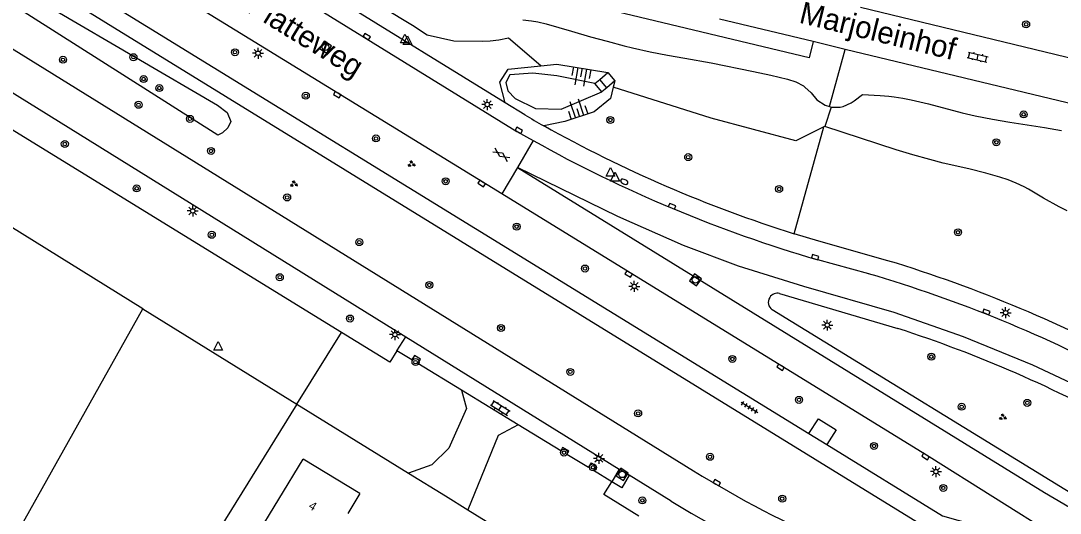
# Model space of a CAD drawing. Extents: x 128999 to 131010, y 395498 to 399007.
# Drawn here: x 130047.7 to 130166.4, y 398651.7 to 398708 of the extents above; entities that cross this region are included whole.
import ezdxf

# ---------------------------------------------------------------- set-up
doc = ezdxf.new("R2010")
doc.units = 0
for name, color, linetype in [('gg-anno-huisnummerreeks BGT', 7, 'Continuous'), ('gg-anno-openbare ruimte label', 7, 'Continuous'), ('gg-bbg-gedigitaliseerde bebouwing', 7, 'Continuous'), ('gg-bbg-hoofdgebouw', 7, 'Continuous'), ('gg-knt-bovenkant onderkant talud', 7, 'Continuous'), ('gg-knt-verharding', 7, 'Continuous'), ('gg-knt-verharding nz', 7, 'Continuous'), ('gg-kwrk-uitstroombak niveau min 01', 7, 'Continuous'), ('gt-grn-groengrens', 7, 'Continuous'), ('gt-grn-vlakafsluiter', 7, 'Continuous'), ('gt-grn-weggrens', 7, 'Continuous'), ('gt-symb-boom', 7, 'Continuous'), ('gt-symb-brandkraan', 7, 'Continuous'), ('gt-symb-gesloten verharding', 7, 'Continuous'), ('gt-symb-groenvak', 7, 'Continuous'), ('gt-symb-klinker verharding', 7, 'Continuous'), ('gt-symb-kolk', 7, 'Continuous'), ('gt-symb-lichtmast', 7, 'Continuous'), ('gt-symb-rioolschacht', 7, 'Continuous'), ('gt-symb-talud symbool', 7, 'Continuous'), ('gt-symb-tegel verharding', 7, 'Continuous'), ('gt-symb-waterafsluiter', 7, 'Continuous')]:
    doc.layers.add(name, color=color, linetype=linetype)

# ---------------------------------------------------------------- blocks, each defined once
blk = doc.blocks.new('gt0-BOOM')
at = {"layer": 'gt-symb-boom'}
for radius in [0.4, 0.2]:
    blk.add_circle((0, 0), radius, dxfattribs=at)
blk = doc.blocks.new('gt0-TALUD_1')
at = {"layer": 'gt-symb-talud symbool'}
for p, q in [((-1, -1), (-1, 0)), ((-0.5, -2), (-0.5, 0)), ((0, -1), (0, 0)), ((0.5, -2), (0.5, 0)), ((1, -1), (1, 0))]:
    blk.add_line(p, q, dxfattribs=at)
blk = doc.blocks.new('gt0-LMAST')
at = {"layer": 'gt-symb-lichtmast'}
for p, q in [((-0.18, 0.17), (-0.45, 0.44)), ((-0.01, 0.25), (-0.01, 0.62)), ((0.17, 0.17), (0.44, 0.44)), ((-0.26, 0), (-0.63, 0)), ((-0.18, -0.18), (-0.45, -0.45)), ((-0.01, -0.25), (-0.01, -0.63)), ((0.44, -0.45), (0.17, -0.18)), ((0.24, 0), (0.62, 0))]:
    blk.add_line(p, q, dxfattribs=at)
blk.add_circle((-0.01, 0), 0.25, dxfattribs=at)
blk = doc.blocks.new('gt0-WAFSL')
at = {"layer": 'gt-symb-waterafsluiter'}
for p, q in [((-0.5, -0.33), (0, 0.67)), ((0, 0.67), (0.5, -0.33)), ((0.5, -0.33), (-0.5, -0.33))]:
    blk.add_line(p, q, dxfattribs=at)
blk = doc.blocks.new('gt0-KOLK')
at = {"layer": 'gt-symb-kolk'}
blk.add_lwpolyline([(0, 0), (0.38, 0), (0.38, 0.4), (-0.38, 0.4), (-0.38, 0), (0, 0)], dxfattribs=at)
blk = doc.blocks.new('gt0-RS')
at = {"layer": 'gt-symb-rioolschacht'}
blk.add_lwpolyline([(-0.5, -0.5), (0.5, -0.5), (0.5, 0.5), (-0.5, 0.5)], close=True, dxfattribs=at)
blk.add_circle((0, 0), 0.375, dxfattribs=at)
blk = doc.blocks.new('gt0-BR')
at = {"layer": 'gt-symb-brandkraan'}
for centre, radius, start, end in [((-0.24, 0), 0.206, 107.5669, 252.4331), ((0.6, -2.66), 3, 106.892, 107.5669), ((0, -0.69), 0.938, 73.108, 106.892), ((-0.6, -2.66), 3, 72.4331, 73.108), ((0.24, 0), 0.206, 287.567, 72.4331), ((0.6, 2.66), 3, 252.4331, 253.108), ((0, 0.69), 0.938, 253.108, 286.8921), ((-0.6, 2.66), 3, 286.8921, 287.567)]:
    blk.add_arc(centre, radius, start, end, dxfattribs=at)
blk = doc.blocks.new('gt0-KL1')
at = {"layer": 'gt-symb-klinker verharding'}
for p, q in [((-1.15, 0.3), (1.15, 0.3)), ((-1, -0.3), (-1, 0.3)), ((-0.5, 0.3), (-0.5, 0.45)), ((0, -0.3), (0, 0.3)), ((0.5, 0.3), (0.5, 0.45)), ((1, -0.3), (1, 0.3)), ((-1.15, -0.3), (1.15, -0.3)), ((-0.5, -0.45), (-0.5, -0.3)), ((0.5, -0.45), (0.5, -0.3))]:
    blk.add_line(p, q, dxfattribs=at)
blk = doc.blocks.new('gt0-GRVAK')
at = {"layer": 'gt-symb-groenvak'}
for p, q in [((-0.11, 0.19), (-0.23, 0.24)), ((-0.18, 0.15), (0.09, 0.15)), ((-0.09, 0.21), (-0.16, 0.32)), ((-0.05, 0.21), (-0.05, 0.39)), ((0, 0.21), (0.06, 0.32)), ((0.01, 0.19), (0.13, 0.24)), ((0.26, -0.05), (0.2, 0.06)), ((0.31, -0.05), (0.31, 0.13)), ((0.35, -0.05), (0.41, 0.06)), ((-0.24, -0.23), (-0.36, -0.18)), ((-0.32, -0.26), (-0.05, -0.26)), ((-0.23, -0.21), (-0.29, -0.1)), ((-0.18, -0.2), (-0.18, -0.02)), ((-0.14, -0.21), (-0.07, -0.1)), ((-0.12, -0.23), (0, -0.18)), ((0.24, -0.07), (0.12, -0.02)), ((0.17, -0.11), (0.44, -0.11)), ((0.37, -0.07), (0.49, -0.02))]:
    blk.add_line(p, q, dxfattribs=at)
blk = doc.blocks.new('gt0-GESVH1')
at = {"layer": 'gt-symb-gesloten verharding'}
for p, q in [((-0.99, -0.26), (0.01, 0.24)), ((0.01, -0.26), (-0.99, 0.24)), ((0.01, 0.24), (1.01, -0.26)), ((1.01, 0.24), (0.01, -0.26))]:
    blk.add_line(p, q, dxfattribs=at)
blk = doc.blocks.new('gt0-TEG1')
at = {"layer": 'gt-symb-tegel verharding'}
for p, q in [((-1.12, 0), (1.12, 0)), ((-0.9, -0.25), (-0.9, 0.25)), ((-0.45, -0.25), (-0.45, 0.25)), ((0, -0.25), (0, 0.25)), ((0.45, -0.25), (0.45, 0.25)), ((0.9, -0.25), (0.9, 0.25))]:
    blk.add_line(p, q, dxfattribs=at)

msp = doc.modelspace()

# ---------------------------------------------------------------- linework, layer by layer
at = {"layer": 'gg-bbg-gedigitaliseerde bebouwing'}
msp.add_lwpolyline([(130080.86, 398644.79), (130074.39, 398648.73), (130079.95, 398657.88)], dxfattribs=at)
at = {"layer": 'gg-bbg-hoofdgebouw'}
for q in [(130079.95, 398657.88), (130085.03, 398651.66)]:
    msp.add_line((130086.43, 398653.95), q, dxfattribs=at)
at = {"layer": 'gg-knt-bovenkant onderkant talud'}
for p, q in [((130113.26, 398700.84), (130113.82, 398701.32)), ((130114.07, 398699.89), (130113.26, 398700.84)), ((130115.55, 398701.15), (130115.37, 398700.42)), ((130114.63, 398700.36), (130114.07, 398699.89))]:
    msp.add_line(p, q, dxfattribs=at)
for points in [[(130103.01, 398698.66), (130102.41, 398701.01), (130103.37, 398702.48), (130107.11, 398702.88)], [(130113.26, 398700.84), (130108.93, 398701.73), (130106.17, 398702.05), (130103.57, 398701.86), (130103.08, 398700.96), (130103.32, 398700.01), (130104.17, 398699.12), (130106.5, 398698.01), (130109.43, 398697.91), (130114.07, 398699.89)], [(130107.11, 398702.88), (130108.94, 398703.08), (130114.74, 398702.1)], [(130115.37, 398700.42), (130115.06, 398699.14), (130113.19, 398697.63), (130109.82, 398696.49), (130107.42, 398696.03)]]:
    msp.add_lwpolyline(points, dxfattribs=at)
at = {"layer": 'gg-knt-verharding'}
for p, q in [((130103.01, 398698.66), (130054.47, 398728.63)), ((130010.2, 398727.48), (130124.55, 398656.55)), ((130036.85, 398705.93), (130091.66, 398671.89)), ((130141.85, 398704.76), (130138.19, 398705.64)), ((130179.05, 398695.8), (130141.85, 398704.76)), ((130105.27, 398697.27), (130103.01, 398698.66)), ((130151.47, 398658.16), (130102.64, 398688.23)), ((130144.55, 398679.09), (130138.74, 398680.69)), ((130134.38, 398676.83), (130147.9, 398672.83)), ((130169.36, 398652.93), (130133.52, 398674.98)), ((130090.66, 398670.28), (130091.66, 398671.89)), ((130091.66, 398671.89), (130116.06, 398656.74)), ((130092.35, 398669.25), (130090.66, 398670.28)), ((130098.04, 398665.78), (130093.04, 398668.83)), ((130104.51, 398661.83), (130098.04, 398665.78)), ((130109.37, 398658.86), (130104.51, 398661.83)), ((130112.54, 398656.93), (130110.06, 398658.44)), ((130166.62, 398648.64), (130151.47, 398658.16)), ((130115.19, 398655.31), (130113.11, 398656.58)), ((130116.06, 398656.74), (130115.19, 398655.31)), ((130117.2, 398656.04), (130116.06, 398656.74)), ((130121.98, 398653.07), (130117.2, 398656.04))]:
    msp.add_line(p, q, dxfattribs=at)
for points in [[(130017.14, 398734.34), (130017.02, 398734.14), (130031.55, 398726.22), (130137.73, 398660.81)], [(130009.92, 398727.74), (130013.6, 398733.59), (130030.49, 398724.4), (130152.09, 398649.46), (130165.02, 398645.83)], [(130065.35, 398719.48), (130104.37, 398695.38), (130106.23, 398694.32)], [(130102.64, 398688.23), (130064.99, 398711.42), (130063.28, 398712.47), (130061.57, 398713.5)], [(130138.19, 398705.64), (130137.74, 398703.78), (130114.04, 398709.48), (130114.49, 398711.35)], [(130185.77, 398702.05), (130185.18, 398702.17), (130181.1, 398700.49), (130143.63, 398709.53)], [(130146.75, 398680.59), (130138.84, 398682.82), (130136.05, 398683.67)], [(130093.04, 398668.83), (130093.34, 398669.31), (130092.65, 398669.74), (130092.35, 398669.25)], [(130098.04, 398665.78), (130098.6, 398663.67), (130096.57, 398659.15), (130094.65, 398657.24), (130091.99, 398656.27)], [(130104.51, 398661.83), (130102.2, 398660.61), (130098.75, 398652.1)], [(130137.73, 398660.81), (130138.82, 398662.52), (130140.84, 398661.25), (130139.78, 398659.55)], [(130139.78, 398659.55), (130152.99, 398651.41), (130166.06, 398647.7)], [(130110.06, 398658.44), (130110.29, 398658.82), (130109.58, 398659.22), (130109.37, 398658.86)], [(130112.54, 398656.93), (130112.87, 398657.46), (130113.43, 398657.09), (130113.11, 398656.58)], [(130117.2, 398656.04), (130116.33, 398654.61), (130115.19, 398655.31)]]:
    msp.add_lwpolyline(points, dxfattribs=at)
for centre, radius, start, end in [((130181.66, 398828.24), 151.63, 239.7457, 240.6844), ((130181.06, 398827.18), 150.4, 240.6844, 252.586), ((130182.44, 398830.52), 156.07, 240.7719, 253.7413), ((130101.37, 398531.43), 155.91, 61.2574, 73.0788), ((130100.91, 398530.52), 154.85, 61.6779, 73.6326), ((130134.12, 398675.82), 1.04, 146.9342, 234.4962), ((130134.12, 398675.82), 1.04, 75.6003, 146.9301), ((130103.36, 398534.91), 144.93, 60.6751, 72.1045), ((130192.57, 398767.01), 129.73, 238.3767, 254.532), ((130194.15, 398771.68), 138.84, 238.6827, 256.1449)]:
    msp.add_arc(centre, radius, start, end, dxfattribs=at)
at = {"layer": 'gg-knt-verharding nz'}
for p, q in [((130138.19, 398705.64), (130127.49, 398708.22)), ((130137.73, 398660.81), (130139.78, 398659.55))]:
    msp.add_line(p, q, dxfattribs=at)
for points in [[(130175.22, 398662.61), (130170.78, 398665.13), (130163.32, 398668.65), (130155.4, 398671.88), (130147.45, 398674.67), (130137.16, 398677.64), (130129.67, 398679.95), (130123.38, 398682.34), (130115.9, 398685.64), (130104.41, 398691.23)], [(130104.41, 398691.23), (130164.62, 398654.07), (130168.61, 398651.75)]]:
    msp.add_lwpolyline(points, dxfattribs=at)
at = {"layer": 'gg-kwrk-uitstroombak niveau min 01'}
for p, q in [((130113.82, 398701.32), (130114.74, 398702.1)), ((130114.74, 398702.1), (130115.55, 398701.15)), ((130114.63, 398700.36), (130113.82, 398701.32)), ((130115.55, 398701.15), (130114.63, 398700.36))]:
    msp.add_line(p, q, dxfattribs=at)
at = {"layer": 'gt-grn-groengrens'}
for p, q in [((130140.06, 398698.23), (130141.85, 398704.76)), ((130084.31, 398672.39), (130033.18, 398703.84)), ((130140.28, 398698.15), (130139.55, 398695.95)), ((130140.06, 398698.23), (130140.28, 398698.15)), ((130061.62, 398675.09), (130028.12, 398695.89)), ((130136.05, 398683.67), (130139.41, 398695.88)), ((130139.55, 398695.95), (130139.41, 398695.88)), ((130061.62, 398675.09), (130079.21, 398664.16)), ((130079.21, 398664.16), (130084.31, 398672.39))]:
    msp.add_line(p, q, dxfattribs=at)
for points in [[(130107.11, 398702.88), (130103.39, 398706.04), (130102.3, 398705.82), (130101.31, 398705.71), (130100.39, 398705.65), (130097.16, 398705.71), (130094.1, 398706.38), (130092.42, 398707.48), (130085.73, 398711.55), (130075.41, 398717.76), (130064.51, 398723.51), (130061.74, 398726.44)], [(130026.5, 398722.29), (130026.72, 398723.09), (130027.22, 398723.33), (130027.72, 398723.27), (130033.08, 398720.08), (130070.14, 398698.36), (130071.27, 398697.55), (130071.66, 398696.49), (130071.35, 398695.79), (130070.74, 398695.2), (130070.18, 398694.96), (130046.49, 398710.01), (130026.5, 398722.29)], [(130105.04, 398708.13), (130106.04, 398708.02), (130106.74, 398707.9), (130107.72, 398707.68), (130110.6, 398706.85), (130112.75, 398706.21), (130114.68, 398705.68), (130116.61, 398705.18), (130117.58, 398704.94), (130119.6, 398704.49), (130121.57, 398704.1), (130123.53, 398703.74), (130126.54, 398703.23), (130131.4, 398702.24), (130133.38, 398701.81), (130135.28, 398701.35), (130136.24, 398701.03), (130137.11, 398700.57), (130137.26, 398700.45), (130137.98, 398699.77), (130138.62, 398698.98), (130139.58, 398698.39), (130140.06, 398698.23)], [(130139.41, 398695.88), (130136.21, 398694.3), (130126.57, 398696.87), (130115.37, 398700.42)], [(130140.28, 398698.15), (130141.29, 398698.15), (130141.64, 398698.23), (130142.55, 398698.64), (130142.9, 398698.86), (130143.86, 398699.6), (130145.86, 398699.5), (130146.86, 398699.41), (130147.46, 398699.34), (130148.45, 398699.19), (130149.42, 398698.99), (130150.4, 398698.77), (130151.37, 398698.52), (130155.24, 398697.48), (130156.72, 398697.14), (130158.69, 398696.76), (130160.67, 398696.43), (130164.62, 398695.82), (130166.58, 398695.46)], [(130167.23, 398686.29), (130166.33, 398686.73), (130164.54, 398687.75), (130162.82, 398688.78), (130162.32, 398689.04), (130161.42, 398689.46), (130160.49, 398689.83), (130159.54, 398690.15), (130157.94, 398690.61), (130155.99, 398691.09), (130153.07, 398691.76), (130151.54, 398692.15), (130149.61, 398692.69), (130147.7, 398693.27), (130139.55, 398695.95)], [(130022.89, 398543.87), (130059.79, 398608.08), (130033.72, 398625.09), (130037.18, 398631.47), (130061.62, 398675.09)], [(130090.66, 398670.28), (130089.86, 398668.98), (130084.31, 398672.39)], [(130118.29, 398651.38), (130114.3, 398653.86), (130115.19, 398655.31)]]:
    msp.add_lwpolyline(points, dxfattribs=at)
at = {"layer": 'gt-grn-vlakafsluiter'}
for p, q in [((130079.21, 398664.16), (130091.99, 398656.27)), ((130098.75, 398652.1), (130113.21, 398643.18))]:
    msp.add_line(p, q, dxfattribs=at)
for points in [[(130079.21, 398664.16), (130052.89, 398621.71), (130086.88, 398600.65), (130113.21, 398643.18)], [(130091.99, 398656.27), (130096.19, 398653.68), (130098.75, 398652.1)]]:
    msp.add_lwpolyline(points, dxfattribs=at)
at = {"layer": 'gt-grn-weggrens'}
for p, q in [((130106.23, 398694.32), (130104.41, 398691.23)), ((130104.41, 398691.23), (130102.64, 398688.23))]:
    msp.add_line(p, q, dxfattribs=at)

# ---------------------------------------------------------------- block references
at = {"layer": 'gt-symb-boom'}
for p in [(130162.54, 398707.62), (130072.15, 398704.43), (130052.5, 398703.57), (130060.55, 398703.86), (130061.72, 398701.36), (130063.51, 398700.33), (130080.24, 398699.45), (130061.13, 398698.42), (130162.26, 398697.32), (130067.01, 398696.81), (130115.03, 398696.68), (130088.26, 398694.57), (130052.71, 398693.94), (130159.13, 398694.13), (130069.42, 398693.14), (130123.93, 398692.43), (130060.91, 398688.86), (130096.22, 398689.67), (130134.32, 398688.79), (130078.11, 398687.82), (130104.34, 398684.48), (130154.76, 398683.84), (130069.5, 398683.55), (130086.35, 398682.71), (130077.27, 398678.7), (130094.36, 398677.81), (130085.3, 398673.97), (130102.54, 398672.89), (130151.71, 398669.61), (130092.78, 398668.99), (130110.46, 398667.87), (130136.59, 398664.67), (130155.17, 398663.88), (130162.67, 398664.33), (130118.21, 398663.12), (130145.15, 398659.4), (130109.74, 398658.64), (130126.43, 398658.16), (130113.06, 398656.95), (130153.07, 398654.6), (130134.67, 398653.37)]:
    msp.add_blockref('gt0-BOOM', p, dxfattribs=at)
for p, rotation in [((130112.14, 398679.69), 58.45632657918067), ((130128.97, 398669.35), 58.45632657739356), ((130118.7, 398653.17), -31.720060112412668)]:
    msp.add_blockref('gt0-BOOM', p, dxfattribs=dict(at, rotation=rotation))
at = {"layer": 'gt-symb-brandkraan', "rotation": -23.567071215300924}
msp.add_blockref('gt0-BR', (130116.63, 398689.62), dxfattribs=at)
at = {"layer": 'gt-symb-gesloten verharding', "rotation": -33.62652912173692}
msp.add_blockref('gt0-GESVH1', (130102.56, 398692.72), dxfattribs=at)
at = {"layer": 'gt-symb-groenvak'}
for p, rotation in [((130092.3, 398691.64), -11.770626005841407), ((130078.87, 398689.35), -11.77062600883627), ((130159.86, 398662.69), -11.770626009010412)]:
    msp.add_blockref('gt0-GRVAK', p, dxfattribs=dict(at, rotation=rotation))
at = {"layer": 'gt-symb-klinker verharding'}
for p, rotation in [((130157, 398703.87), -13.411071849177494), ((130102.46, 398663.74), -31.798912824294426)]:
    msp.add_blockref('gt0-KL1', p, dxfattribs=dict(at, rotation=rotation))
at = {"layer": 'gt-symb-kolk'}
for p, rotation in [((130087.1, 398706.05), -31.926455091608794), ((130083.93, 398699.75), 148.32868147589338), ((130104.48, 398695.32), -30.66892664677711), ((130100.44, 398689.58), 148.20108717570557), ((130122.01, 398686.63), -22.95036300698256), ((130138.39, 398680.8), -16.62239614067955), ((130117.24, 398679.24), 148.4075084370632), ((130157.93, 398674.55), -21.354377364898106), ((130134.58, 398668.57), 148.12218352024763), ((130151.15, 398658.36), 148.4075084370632), ((130127.1, 398655.02), -30.384237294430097)]:
    msp.add_blockref('gt0-KOLK', p, dxfattribs=dict(at, rotation=rotation))
at = {"layer": 'gt-symb-lichtmast'}
for p in [(130074.79, 398704.32), (130100.98, 398698.45), (130067.33, 398686.28), (130117.78, 398677.65), (130160.21, 398674.64), (130139.83, 398673.22), (130090.44, 398672.14), (130113.73, 398657.98), (130152.25, 398656.47)]:
    msp.add_blockref('gt0-LMAST', p, dxfattribs=at)
at = {"layer": 'gt-symb-rioolschacht'}
for p, rotation in [((130082.49, 398705), -32.339377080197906), ((130124.76, 398678.4), -35.10468689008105), ((130116.39, 398656.15), 57.581550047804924)]:
    msp.add_blockref('gt0-RS', p, dxfattribs=dict(at, rotation=rotation))
at = {"layer": 'gt-symb-talud symbool'}
for p, xscale, yscale, rotation in [((130111.84, 398702.59), 1.0000424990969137, 1.0000424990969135, -9.613025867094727), ((130111.51, 398697.06), 0.9999249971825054, 0.9999249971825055, -161.2751319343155)]:
    msp.add_blockref('gt0-TALUD_1', p, dxfattribs=dict(at, xscale=xscale, yscale=yscale, rotation=rotation))
at = {"layer": 'gt-symb-tegel verharding', "rotation": -31.671318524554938}
msp.add_blockref('gt0-TEG1', (130130.92, 398663.81), dxfattribs=at)
at = {"layer": 'gt-symb-waterafsluiter'}
for p in [(130091.55, 398705.84), (130091.87, 398705.63), (130115.06, 398690.58), (130115.57, 398690.03), (130070.23, 398670.68)]:
    msp.add_blockref('gt0-WAFSL', p, dxfattribs=at)

# ---------------------------------------------------------------- texts
at = {"layer": 'gg-anno-huisnummerreeks BGT'}
msp.add_text('4', height=1, rotation=328.7, dxfattribs=at).set_placement((130080.47, 398652.3))
at = {"layer": 'gg-anno-openbare ruimte label'}
for s, rotation, p in [('Jozef Platteweg', 328.4, (130065.71, 398713.81)), ('Marjoleinhof', 346.3, (130136.49, 398707.83))]:
    msp.add_text(s, height=2.5, rotation=rotation, dxfattribs=at).set_placement(p)

doc.saveas('drawing.dxf')
